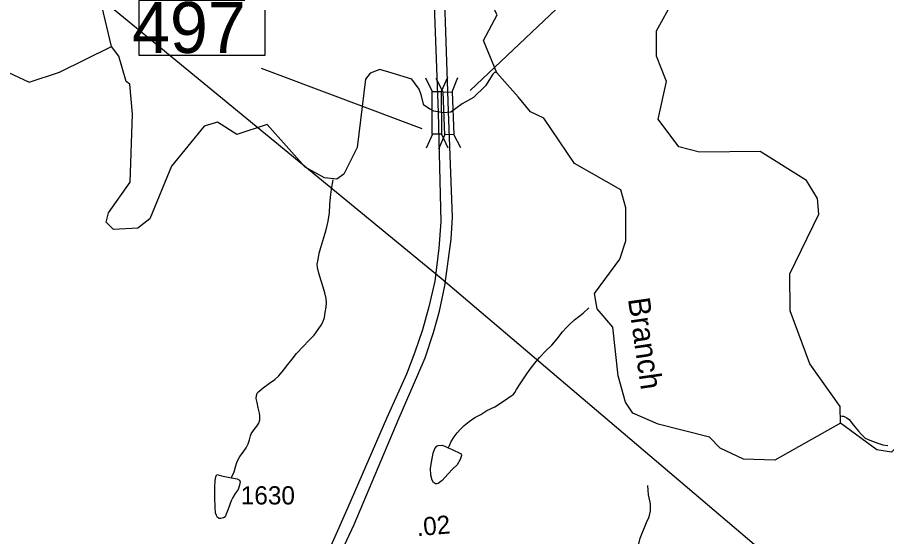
# Model space of a CAD drawing. Extents: x 2082433 to 2279600, y 546599 to 755198.
# Drawn here: x 2123209 to 2129173, y 656969 to 660530 of the extents above; entities that cross this region are included whole.
import ezdxf

# ---------------------------------------------------------------- set-up
doc = ezdxf.new("R2010")
doc.units = 0
for name, color, linetype in [('Exist Boundary Political Fire Districts', 7, 'Continuous'), ('Exist Hydrographic Creek Single Shore', 7, 'Continuous'), ('Exist Hydrographic Creek Single Shore Label', 7, 'Continuous'), ('Exist Hydrographic Misc Water Feature', 7, 'Continuous'), ('Exist Road Non-System Type 51', 7, 'Continuous'), ('Exist Road Primary Interstate Divided Center Attributed', 7, 'Continuous'), ('Exist Road Primary Interstate Structure Standard Bridge CELL', 7, 'Continuous'), ('Exist Road Primary Interstate Structure Standard Bridge Number Label', 7, 'Continuous'), ('Exist Road Primary NC Structure Standard Bridge Number Label', 7, 'Continuous'), ('Exist Road Secondary Mileage Hundredths English Label', 7, 'Continuous'), ('Exist Road Secondary Type 51 Number Label', 7, 'Continuous')]:
    doc.layers.add(name, color=color, linetype=linetype)

msp = doc.modelspace()

# ---------------------------------------------------------------- linework, layer by layer
at = {"layer": 'Exist Boundary Political Fire Districts'}
for points in [[(2121101, 662861.5), (2126117, 658742.4)], [(2126117, 658742.4), (2137007.1, 649490.6)]]:
    msp.add_lwpolyline(points, dxfattribs=at)
at = {"layer": 'Exist Hydrographic Creek Single Shore'}
for points in [[(2123854.4, 660331.4), (2123778.3, 660647.9), (2123794.3, 660739.4), (2123943.4, 660923.4), (2124001.4, 661099.4), (2123950.4, 661372.7), (2123874.5, 661489), (2123974.4, 661624.8), (2123989.3, 661900.1), (2123963.5, 662081), (2123921.1, 662147.9), (2123829.4, 662290.4), (2123716.1, 662394.2)], [(2126498.1, 660149.3), (2126406.8, 660371.9), (2126501.7, 660547.9), (2126467.6, 660614.2), (2126379.3, 660908.7), (2126517.4, 661143.3), (2126351.7, 661225.2), (2126434.3, 661486.7), (2126812.8, 661755.1), (2127115.6, 661927.1), (2127129.3, 661989), (2127163.7, 662078.5), (2127146.3, 662226.9)], [(2128856.4, 657746.4), (2128855.4, 657861.3), (2128646.2, 658154.2), (2128511.3, 658517.7), (2128510.3, 658770.3), (2128708.4, 659179.7), (2128699.3, 659288.1), (2128624.3, 659411), (2128306.3, 659611), (2127890.4, 659606.4), (2127748.3, 659642.1), (2127605.4, 659832), (2127663.4, 660089.9), (2127595.4, 660265.2), (2127594.3, 660439.1), (2127710.4, 660649.9), (2127909.3, 660875.5), (2128824.5, 661345.7), (2128964.5, 661503.6), (2129006.4, 661588), (2129072.4, 661645.8)], [(2123072.3, 660186.6), (2123289.2, 660087.1), (2123497.4, 660155), (2123854.4, 660331.4)], [(2126822.3, 659838), (2126729.6, 659882), (2126645, 659984.5), (2126498.1, 660149.3), (2126485.9, 660155.4), (2126470.6, 660140.2), (2126421.8, 660060.8), (2126339.3, 659981.4), (2126261.4, 659938.4), (2126183.6, 659880.6), (2126129.6, 659875.1), (2126067.3, 659887.5), (2126036.2, 659902), (2125996.7, 659928), (2125979, 659999.7), (2125966.6, 660038), (2125915.8, 660106.5), (2125780.4, 660148), (2125696.4, 660172.6), (2125630.3, 660147.7), (2125597.3, 660105.8), (2125540.3, 659637.8), (2125449.3, 659455.9), (2125400.3, 659420.9), (2125316.4, 659429.1), (2125183.3, 659504), (2124923.3, 659794.7), (2124715.4, 659726.7), (2124581.3, 659811.5), (2124490.2, 659783.8), (2124266.3, 659509.5), (2124118.3, 659148.4), (2124035.2, 659084.5), (2123868.3, 659074.8), (2123818.3, 659125), (2123834.3, 659190.3), (2123983.3, 659400.5), (2123998.3, 659866), (2123980.3, 660073), (2123955.3, 660089.9), (2123905.4, 660264.8), (2123854.4, 660331.4)], [(2128856.4, 657746.4), (2128407.3, 657493.1), (2128190.4, 657500.8), (2128032.3, 657576.2), (2127957.2, 657649.9), (2127606.2, 657739), (2127431.3, 657814.8), (2127381.2, 657891.2), (2127330.2, 658072.7), (2127295.3, 658404.7), (2127186.2, 658531.6), (2127169.2, 658636.9), (2127343.3, 658872.9), (2127384.3, 658996.7), (2127383.3, 659223), (2127349.3, 659348.4), (2127032.3, 659528.7), (2126822.3, 659838)], [(2129999.3, 657208.2), (2129841.2, 657224.5), (2129741.2, 657259.3), (2129649.3, 657349.8), (2129431.4, 657672.4), (2129323.3, 657664.8), (2129207.2, 657549), (2129107.4, 657564.2), (2128856.4, 657746.4)]]:
    msp.add_lwpolyline(points, dxfattribs=at)
at = {"layer": 'Exist Hydrographic Misc Water Feature'}
for points in [[(2124678.7, 657372.1), (2124680.6, 657378), (2124696.4, 657412.1), (2124704.6, 657448.1), (2124716.1, 657484.1), (2124734.1, 657518.3), (2124758.3, 657548.3), (2124777.8, 657576.6), (2124791.9, 657604.4), (2124801.6, 657632.6), (2124807.5, 657660.5), (2124813.7, 657674.6), (2124833.3, 657702.4), (2124851.4, 657726.9), (2124865.3, 657746.6), (2124873.1, 657770.6), (2124873.1, 657798.6), (2124870.7, 657814.8), (2124860.4, 657852.8), (2124854.5, 657888.6), (2124848.1, 657916.7), (2124848.5, 657936.6), (2124854.1, 657952.8), (2124866.4, 657964.7), (2124894.2, 657988.9), (2124939.8, 658020.9), (2124975.7, 658047.1), (2125001.7, 658071.1), (2125035.3, 658109.4), (2125065.5, 658149.5), (2125093.1, 658185.5), (2125123.1, 658225.5), (2125171.1, 658275.9), (2125206.3, 658311.9), (2125244.3, 658350.4), (2125278.3, 658396.4), (2125294.3, 658418.3), (2125304.4, 658440.3), (2125315.6, 658470.6), (2125321.8, 658506.6), (2125327.7, 658542.6), (2125329.4, 658572.4), (2125327.5, 658602.2), (2125318.9, 658640.5), (2125306.8, 658680.4), (2125292.9, 658724.3), (2125276.5, 658776.3), (2125268.5, 658814), (2125266.4, 658838.2), (2125272.2, 658870.2), (2125280, 658914), (2125289.8, 658952.3), (2125311.3, 659020.4), (2125327.1, 659072.4), (2125341.1, 659132.3), (2125350.7, 659190.5), (2125352.3, 659246.2), (2125358.1, 659296.4), (2125364, 659352.3), (2125375.5, 659416.3)], [(2126165.6, 657576.7), (2126167.4, 657580.4), (2126173.4, 657594.5), (2126185.3, 657620.7), (2126205.1, 657652.6), (2126227.1, 657680.9), (2126249, 657706.8), (2126275.1, 657730.9), (2126308.7, 657759), (2126348.7, 657785.4), (2126388.1, 657807.4), (2126430.3, 657833.5), (2126484, 657859.8), (2126524, 657883.8), (2126574, 657918), (2126598, 657934.3), (2126609.9, 657942.2), (2126621.6, 657956.2), (2126633.7, 657978.3), (2126659.3, 658016.6), (2126705.1, 658084.7), (2126727.4, 658116.7), (2126758.6, 658159), (2126790.6, 658197.1), (2126834.2, 658243.2), (2126876.1, 658281.5), (2126912.2, 658325.5), (2126950.1, 658373.7), (2126973.9, 658401.8), (2126999.5, 658425.9), (2127031.3, 658456), (2127091.2, 658502.1), (2127129.1, 658538.5)], [(2128863, 657793.9), (2128877.8, 657794.1), (2128899.9, 657784.2), (2128915.9, 657772.5), (2128946.3, 657732.6), (2128979.9, 657692.6), (2128998.4, 657670.8), (2129026.5, 657645), (2129058.7, 657629.2), (2129112.8, 657609.3), (2129146.4, 657597.7), (2129180.7, 657593.7)], [(2126165.6, 657576.7), (2126187.7, 657568.5), (2126253.3, 657537), (2126255.6, 657524.9), (2126248, 657496.8), (2126226.3, 657460.8), (2126194.1, 657430.8), (2126162.5, 657396.7), (2126122.7, 657354.4), (2126096.9, 657332.3), (2126086.6, 657330.2), (2126078.6, 657330.2), (2126064.5, 657340.1), (2126054.4, 657356.2), (2126046.4, 657389.9), (2126044, 657436), (2126049.9, 657479.8), (2126061.8, 657540.1), (2126073.3, 657574), (2126087.4, 657590.1), (2126097.1, 657594.3), (2126121.3, 657596.3), (2126141.2, 657588.4), (2126165.6, 657576.7)], [(2124678.7, 657372.1), (2124716.9, 657363.9), (2124733.1, 657356.2), (2124736.6, 657344.3), (2124732.9, 657322.2), (2124722.8, 657292), (2124703.3, 657264.2), (2124687.6, 657236.2), (2124675.9, 657214), (2124656, 657155.8), (2124641.6, 657121.8), (2124634, 657103.9), (2124621.9, 657098), (2124603.9, 657093.9), (2124594.1, 657093.8), (2124582.4, 657099.6), (2124574.2, 657113.8), (2124567.8, 657131.8), (2124566, 657169.4), (2124563.3, 657237.5), (2124563.1, 657307.7), (2124566.8, 657353.4), (2124570.7, 657379.5), (2124576.8, 657395.6), (2124608.8, 657385.5), (2124678.7, 657372.1)]]:
    msp.add_lwpolyline(points, dxfattribs=at)
at = {"layer": 'Exist Road Non-System Type 51'}
msp.add_lwpolyline([(2126588.1, 655004.6), (2126703.5, 655285.3), (2126915.5, 655797), (2127108.4, 656318.9), (2127165.5, 656477.7), (2127201, 656545), (2127234, 656586.9), (2127261.9, 656604.7), (2127312.7, 656625), (2127341.9, 656642.8), (2127376.1, 656668.2), (2127410.4, 656715.1), (2127440.8, 656791.3), (2127482.7, 656957.7), (2127524.6, 657064.4), (2127544.9, 657105), (2127553.8, 657144.4), (2127552.5, 657192.6), (2127539.8, 657256.1), (2127536, 657319.6)], dxfattribs=at)
at = {"layer": 'Exist Road Primary Interstate Divided Center Attributed'}
for points in [[(2125946.9, 664067), (2125974.9, 663256.4), (2126007.6, 662339.9), (2126013.3, 662183.3), (2126063.1, 660738.6), (2126096.4, 659878.2)], [(2126168, 659887.5), (2126115, 661453.6), (2126093.2, 662164.6), (2126086.6, 662341.9), (2126051.7, 663273), (2126039.3, 663540.8), (2126018.5, 664059.7)], [(2126096.4, 659878.2), (2126114, 659127.8), (2126101.5, 658947.2), (2126073.5, 658720.9), (2126033, 658545.5), (2125988.4, 658386.8), (2125935.5, 658234.2), (2125878.3, 658083.4), (2125741.4, 657779.6), (2125475.1, 657168.1), (2125101, 656322.4)], [(2125161.2, 656261.2), (2125331.5, 656651.4), (2125519.5, 657051.6), (2125829.6, 657782.7), (2125956.2, 658077.5), (2126007.1, 658194.8), (2126065.2, 658369.1), (2126104.7, 658514.4), (2126142, 658689.8), (2126185.6, 659009.5), (2126193.9, 659161), (2126168, 659887.5)]]:
    msp.add_lwpolyline(points, dxfattribs=at)
at = {"layer": 'Exist Road Primary Interstate Structure Standard Bridge CELL'}
for p, q in [((2126009.7, 660114.7), (2126053.9, 660021.3)), ((2126130.1, 660017.9), (2126082.9, 660110.6)), ((2126160.2, 660118.7), (2126117.1, 660023)), ((2126191.8, 660020.6), (2126231.8, 660117)), ((2126056.7, 659728.4), (2126013.6, 659632.7)), ((2126100.9, 659628.8), (2126140.9, 659725.2)), ((2126118.4, 659730), (2126162.6, 659636.6)), ((2126251.3, 659635.2), (2126204, 659727.9))]:
    msp.add_line(p, q, dxfattribs=at)
for points in [[(2126117.1, 660023), (2126118.7, 659730), (2126055.6, 659728.4), (2126053.9, 660021.3)], [(2126140.9, 659725.2), (2126129.8, 660017.9), (2126192.9, 660020.6), (2126204, 659727.9)]]:
    msp.add_lwpolyline(points, close=True, dxfattribs=at)
at = {"layer": 'Exist Road Primary Interstate Structure Standard Bridge Number Label'}
msp.add_lwpolyline([(2124908.9, 660646.5), (2124042.4, 660646.5), (2124042.4, 660270.9), (2124908.9, 660270.9)], close=True, dxfattribs=at)
at = {"layer": 'Exist Road Primary NC Structure Standard Bridge Number Label'}
for p, q in [((2126315.6, 660027.8), (2127691.9, 661335.3)), ((2125985.3, 659766.4), (2124884.3, 660179.2))]:
    msp.add_line(p, q, dxfattribs=at)

# ---------------------------------------------------------------- texts
at = {"layer": 'Exist Hydrographic Creek Single Shore Label'}
msp.add_text('Branch', height=150, rotation=278.14874, dxfattribs=at).set_placement((2127398, 658598.9))
at = {"layer": 'Exist Road Primary Interstate Structure Standard Bridge Number Label'}
msp.add_text('497', height=350, dxfattribs=at).set_placement((2123995, 660286.4))
at = {"layer": 'Exist Road Secondary Mileage Hundredths English Label'}
msp.add_text('.02', height=125, rotation=4.85916, dxfattribs=at).set_placement((2125952.6, 656971.5))
at = {"layer": 'Exist Road Secondary Type 51 Number Label'}
msp.add_text('1630', height=125, dxfattribs=at).set_placement((2124741.5, 657189.3))

doc.saveas('drawing.dxf')
